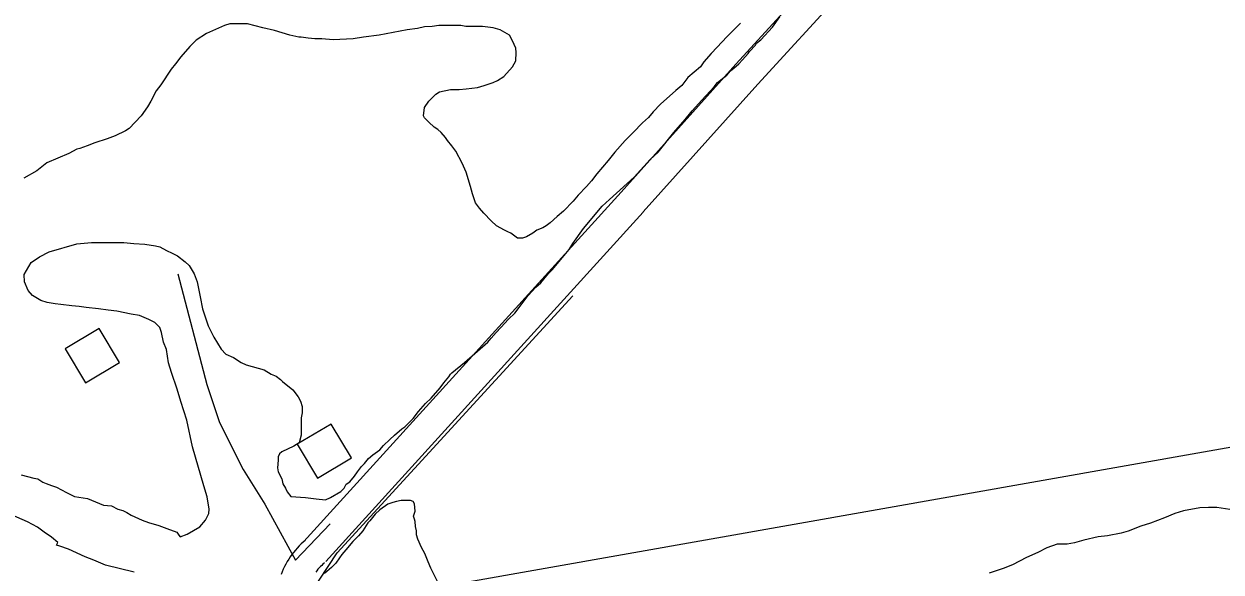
# Model space of a CAD drawing. Extents: x 3263578 to 3301413, y 764927 to 798602.
# Drawn here: x 3294844 to 3296058, y 792129 to 792684 of the extents above; entities that cross this region are included whole.
import ezdxf

# ---------------------------------------------------------------- set-up
doc = ezdxf.new("R2010")
doc.units = 0
for name, color, linetype in [('V-BLDG-OTLN', 7, 'Continuous'), ('V-ROAD-CNTR', 7, 'Continuous'), ('V-SITE-VEGE', 7, 'Continuous'), ('V-TOPO-BNDY', 7, 'Continuous'), ('V-TOPO-SHOR', 7, 'Continuous')]:
    doc.layers.add(name, color=color, linetype=linetype)

msp = doc.modelspace()

# ---------------------------------------------------------------- linework, layer by layer
at = {"layer": 'V-BLDG-OTLN'}
for points in [[(3294886.4, 792355), (3294906.9, 792320.7), (3294941.3, 792341.2), (3294920.7, 792375.6)], [(3295121.6, 792258.3), (3295142.2, 792224), (3295176.5, 792244.5), (3295156, 792278.8)]]:
    msp.add_lwpolyline(points, close=True, dxfattribs=at)
at = {"layer": 'V-ROAD-CNTR'}
for points in [[(3295728.5, 793201.5), (3295725.6, 793189.3), (3295733.4, 793140.5), (3295749.9, 793078), (3295767.7, 793002.6), (3295783.8, 792943.9), (3295786.2, 792914.1), (3295782.7, 792887.9), (3295775.1, 792874.9), (3295738.4, 792831.5), (3295566.3, 792643.5), (3295449.9, 792513.8)], [(3295759.5, 793202.2), (3295756.2, 793188.2), (3295762.8, 793146.7), (3295779, 793085.2), (3295796.8, 793010), (3295813.5, 792949.1), (3295816.3, 792913.3), (3295811.7, 792878.1), (3295799.7, 792857.5), (3295760.9, 792811.7), (3295588.5, 792623.4), (3295472.3, 792493.8)], [(3295450, 792513.9), (3295128.4, 792159.6)], [(3295472.2, 792493.7), (3295150.6, 792139.4)], [(3295129.7, 792160.8), (3295127.7, 792159.1), (3295125.6, 792157.2), (3295123.6, 792155.2), (3295121.6, 792153.1), (3295119.7, 792150.9), (3295117.9, 792148.7), (3295116.2, 792146.4), (3295114.5, 792144.1), (3295112.9, 792141.7), (3295111.4, 792139.3), (3295110, 792136.8), (3295108.6, 792134.2), (3295107.4, 792131.7), (3295106.2, 792129), (3295105.2, 792126.4)], [(3295149.3, 792138.1), (3295147.7, 792136.8), (3295146.4, 792135.5), (3295145.1, 792134.2), (3295143.8, 792132.9), (3295142.6, 792131.5), (3295141.4, 792130), (3295140.3, 792128.6)]]:
    msp.add_lwpolyline(points, dxfattribs=at)
at = {"layer": 'V-SITE-VEGE'}
for p, q in [((3295047.9, 792682.9), (3295029.5, 792674.9)), ((3295053.4, 792684.4), (3295047.9, 792682.9)), ((3295071.3, 792684.4), (3295053.4, 792684.4)), ((3295086.8, 792680.4), (3295071.3, 792684.4)), ((3295258.5, 792681.9), (3295250.6, 792681.4)), ((3295265, 792682.9), (3295258.5, 792681.9)), ((3295287.4, 792682.9), (3295265, 792682.9)), ((3295292.4, 792681.9), (3295287.4, 792682.9)), ((3295309.3, 792681.9), (3295292.4, 792681.9)), ((3295320.3, 792680.4), (3295309.3, 792681.9)), ((3295571.2, 792685.3), (3295557.3, 792671.3)), ((3295603.6, 792681.3), (3295611.1, 792691.7)), ((3295029.5, 792674.9), (3295019, 792668)), ((3295098.7, 792677.9), (3295086.8, 792680.4)), ((3295114.1, 792672.9), (3295098.7, 792677.9)), ((3295123.1, 792670.9), (3295114.1, 792672.9)), ((3295125.6, 792670.9), (3295123.1, 792670.9)), ((3295132.6, 792669.9), (3295125.6, 792670.9)), ((3295139.5, 792669.4), (3295132.6, 792669.9)), ((3295146.5, 792669.4), (3295139.5, 792669.4)), ((3295158, 792668.4), (3295146.5, 792669.4)), ((3295178.4, 792669.4), (3295158, 792668.4)), ((3295188.8, 792670.9), (3295178.4, 792669.4)), ((3295204.8, 792672.9), (3295188.8, 792670.9)), ((3295233.1, 792678.4), (3295204.8, 792672.9)), ((3295243.6, 792679.9), (3295233.1, 792678.4)), ((3295250.6, 792681.4), (3295243.6, 792679.9)), ((3295327.3, 792678.4), (3295320.3, 792680.4)), ((3295336.7, 792672.9), (3295327.3, 792678.4)), ((3295339.7, 792667.4), (3295336.7, 792672.9)), ((3295557.3, 792671.3), (3295547.3, 792660.9)), ((3295591.7, 792668.3), (3295603.6, 792681.3)), ((3295012.6, 792661.5), (3295003.6, 792651.1)), ((3295019, 792668), (3295012.6, 792661.5)), ((3295343.2, 792659.9), (3295339.7, 792667.4)), ((3295343.7, 792655.5), (3295343.2, 792659.9)), ((3295547.3, 792660.9), (3295541.4, 792654.4)), ((3295580.2, 792656.4), (3295586.2, 792662.9)), ((3295586.2, 792662.9), (3295587.2, 792664.9)), ((3295587.2, 792664.9), (3295591.7, 792668.3)), ((3295003.6, 792651.1), (3294998.1, 792644.1)), ((3295339.7, 792641), (3295343.2, 792647)), ((3295343.2, 792647), (3295343.7, 792655.5)), ((3295533.9, 792646), (3295530.4, 792641)), ((3295541.4, 792654.4), (3295533.9, 792646)), ((3295569.2, 792644), (3295573.2, 792647.9)), ((3295573.2, 792647.9), (3295578.7, 792654.4)), ((3295578.7, 792654.4), (3295580.2, 792656.4)), ((3294993.6, 792638.6), (3294983.2, 792622.7)), ((3294998.1, 792644.1), (3294993.6, 792638.6)), ((3295331.2, 792631.1), (3295339.7, 792641)), ((3295530.4, 792641), (3295517.5, 792630)), ((3295557.3, 792632.5), (3295560.8, 792637)), ((3295560.8, 792637), (3295564.3, 792639.5)), ((3295564.3, 792639.5), (3295569.2, 792644)), ((3294983.2, 792622.7), (3294978.7, 792616.7)), ((3295304.3, 792620.1), (3295311.3, 792622.1)), ((3295311.3, 792622.1), (3295320.3, 792625.1)), ((3295320.3, 792625.1), (3295324.8, 792627.1)), ((3295324.8, 792627.1), (3295331.2, 792631.1)), ((3295511.5, 792622.1), (3295505.5, 792617.1)), ((3295517.5, 792630), (3295511.5, 792622.1)), ((3295544.3, 792620.6), (3295547.8, 792625)), ((3295547.8, 792625), (3295554.3, 792630)), ((3295554.3, 792630), (3295557.3, 792632.5)), ((3294978.7, 792616.7), (3294973.2, 792606.2)), ((3295255, 792606.2), (3295262, 792613.1)), ((3295262, 792613.1), (3295266, 792615.6)), ((3295266, 792615.6), (3295277, 792618.1)), ((3295277, 792618.1), (3295285.9, 792618.1)), ((3295285.9, 792618.1), (3295292.9, 792618.6)), ((3295292.9, 792618.6), (3295304.3, 792620.1)), ((3295505.5, 792617.1), (3295490.1, 792603.1)), ((3295531.9, 792607.1), (3295544.3, 792620.6)), ((3294969.7, 792600.3), (3294963.2, 792591.3)), ((3294973.2, 792606.2), (3294969.7, 792600.3)), ((3295249.6, 792591.2), (3295250.6, 792599.7)), ((3295250.6, 792599.7), (3295255, 792606.2)), ((3295490.1, 792603.1), (3295482.6, 792595.2)), ((3295521.9, 792596.2), (3295531.9, 792607.1)), ((3294963.2, 792591.3), (3294951.3, 792578.4)), ((3295250.6, 792589.3), (3295249.6, 792591.2)), ((3295255, 792584.8), (3295250.6, 792589.3)), ((3295260.5, 792579.8), (3295255, 792584.8)), ((3295477.6, 792589.7), (3295471.6, 792584.2)), ((3295482.6, 792595.2), (3295477.6, 792589.7)), ((3295503.5, 792574.3), (3295515, 792587.7)), ((3295515, 792587.7), (3295521.9, 792596.2)), ((3294947.3, 792575.9), (3294936.9, 792570.9)), ((3294951.3, 792578.4), (3294947.3, 792575.9)), ((3295264, 792577.3), (3295260.5, 792579.8)), ((3295267.5, 792574.3), (3295264, 792577.3)), ((3295272, 792569.3), (3295267.5, 792574.3)), ((3295462.2, 792574.3), (3295454.2, 792566.3)), ((3295471.6, 792584.2), (3295462.2, 792574.3)), ((3295487.6, 792554.3), (3295503.5, 792574.3)), ((3294908.5, 792560.9), (3294901, 792558)), ((3294916.4, 792563.9), (3294908.5, 792560.9)), ((3294928.9, 792567.9), (3294916.4, 792563.9)), ((3294936.9, 792570.9), (3294928.9, 792567.9)), ((3295274, 792566.3), (3295272, 792569.3)), ((3295278.4, 792560.9), (3295274, 792566.3)), ((3295282.4, 792555.4), (3295278.4, 792560.9)), ((3295454.2, 792566.3), (3295443.7, 792554.4)), ((3294890, 792553), (3294867.6, 792543.5)), ((3294898, 792557.5), (3294890, 792553)), ((3294901, 792558), (3294898, 792557.5)), ((3295288.9, 792543.4), (3295282.4, 792555.4)), ((3295443.7, 792554.4), (3295436.8, 792545.9)), ((3295479.6, 792546.9), (3295487.6, 792554.3)), ((3294867.6, 792543.5), (3294857.7, 792535.6)), ((3295292.9, 792534), (3295288.9, 792543.4)), ((3295436.8, 792545.9), (3295425.3, 792532.4)), ((3295463.2, 792529), (3295479.6, 792546.9)), ((3294857.7, 792535.6), (3294844.2, 792528.1)), ((3295297.3, 792519.5), (3295292.9, 792534)), ((3295419.8, 792525.5), (3295414.9, 792519.5)), ((3295425.3, 792532.4), (3295419.8, 792525.5)), ((3295438.3, 792506.6), (3295463.2, 792529)), ((3295299.3, 792512.1), (3295297.3, 792519.5)), ((3295302.3, 792503.1), (3295299.3, 792512.1)), ((3295414.9, 792519.5), (3295406.4, 792511)), ((3295306.3, 792497.6), (3295302.3, 792503.1)), ((3295401.4, 792504.6), (3295391.5, 792494.6)), ((3295406.4, 792511), (3295401.4, 792504.6)), ((3295411.9, 792477.2), (3295430.8, 792499.6)), ((3295430.8, 792499.6), (3295438.3, 792506.6)), ((3295310.8, 792492.6), (3295306.3, 792497.6)), ((3295318.3, 792484.7), (3295310.8, 792492.6)), ((3295385, 792489.1), (3295378, 792482.7)), ((3295391.5, 792494.6), (3295385, 792489.1)), ((3295323.7, 792479.7), (3295318.3, 792484.7)), ((3295331.7, 792475.2), (3295323.7, 792479.7)), ((3295335.2, 792473.7), (3295331.7, 792475.2)), ((3295364.6, 792475.2), (3295360.6, 792472.2)), ((3295370.5, 792477.7), (3295364.6, 792475.2)), ((3295374, 792479.7), (3295370.5, 792477.7)), ((3295378, 792482.7), (3295374, 792479.7)), ((3295400.9, 792461.7), (3295411.9, 792477.2)), ((3295338.2, 792472.2), (3295335.2, 792473.7)), ((3295345.1, 792467.2), (3295338.2, 792472.2)), ((3295350.1, 792467.2), (3295345.1, 792467.2)), ((3295354.1, 792468.7), (3295350.1, 792467.2)), ((3295360.6, 792472.2), (3295354.1, 792468.7)), ((3294860.1, 792448.4), (3294870.1, 792453.4)), ((3294870.1, 792453.4), (3294898, 792461.4)), ((3294898, 792461.4), (3294912.9, 792462.9)), ((3294912.9, 792462.9), (3294945.8, 792462.8)), ((3294945.8, 792462.8), (3294955.8, 792461.8)), ((3294955.8, 792461.8), (3294967.2, 792461.3)), ((3294967.2, 792461.3), (3294977.7, 792459.4)), ((3294977.7, 792459.4), (3294982.1, 792458.4)), ((3294982.1, 792458.4), (3294989.1, 792454.9)), ((3294989.1, 792454.9), (3294994.6, 792451.9)), ((3294994.6, 792451.9), (3295000.1, 792449.4)), ((3295380.5, 792435.4), (3295397.4, 792455.8)), ((3295397.4, 792455.8), (3295400.9, 792461.7)), ((3294844.7, 792430.5), (3294851.7, 792442.5)), ((3294851.7, 792442.5), (3294860.1, 792448.4)), ((3295000.1, 792449.4), (3295008, 792443.4)), ((3295008, 792443.4), (3295012, 792439.4)), ((3295012, 792439.4), (3295017, 792431)), ((3294845.2, 792423), (3294844.7, 792430.5)), ((3295017, 792431), (3295020, 792423)), ((3295368.5, 792421.9), (3295376.5, 792431.4)), ((3295376.5, 792431.4), (3295380.5, 792435.4)), ((3294848.7, 792414.1), (3294845.2, 792423)), ((3295020, 792423), (3295023, 792407.6)), ((3295355.6, 792409), (3295363.5, 792417.4)), ((3295363.5, 792417.4), (3295368.5, 792421.9)), ((3294853.2, 792409.1), (3294848.7, 792414.1)), ((3294861.6, 792404.1), (3294853.2, 792409.1)), ((3294868.1, 792402.1), (3294861.6, 792404.1)), ((3295023, 792407.6), (3295025.4, 792395.6)), ((3295342.1, 792391.1), (3295350.6, 792402.5)), ((3295350.6, 792402.5), (3295355.6, 792409)), ((3294876.1, 792400.6), (3294868.1, 792402.1)), ((3294882, 792400.1), (3294876.1, 792400.6)), ((3294893, 792398.6), (3294882, 792400.1)), ((3294900.5, 792398.1), (3294893, 792398.6)), ((3294907.4, 792397.1), (3294900.5, 792398.1)), ((3294919.9, 792395.6), (3294907.4, 792397.1)), ((3294929.8, 792394.1), (3294919.9, 792395.6)), ((3294938.8, 792393.1), (3294929.8, 792394.1)), ((3294953.2, 792390.1), (3294938.8, 792393.1)), ((3294961.7, 792388.7), (3294953.2, 792390.1)), ((3295025.4, 792395.6), (3295031.4, 792378.2)), ((3295335.7, 792385.1), (3295342.1, 792391.1)), ((3294971.2, 792384.7), (3294961.7, 792388.7)), ((3294977.1, 792381.7), (3294971.2, 792384.7)), ((3294982.1, 792376.7), (3294977.1, 792381.7)), ((3295031.4, 792378.2), (3295036.9, 792366.7)), ((3295328.2, 792376.6), (3295335.7, 792385.1)), ((3294984.1, 792371.7), (3294982.1, 792376.7)), ((3294986.1, 792361.8), (3294984.1, 792371.7)), ((3295036.9, 792366.7), (3295044.4, 792354.8)), ((3295318.2, 792365.7), (3295323.2, 792371.6)), ((3295323.2, 792371.6), (3295328.2, 792376.6)), ((3294989.1, 792354.3), (3294986.1, 792361.8)), ((3294991.1, 792340.8), (3294989.1, 792354.3)), ((3295044.4, 792354.8), (3295049.3, 792349.8)), ((3295291.3, 792341.3), (3295314.7, 792361.7)), ((3295314.7, 792361.7), (3295318.2, 792365.7)), ((3295049.3, 792349.8), (3295056.8, 792346.3)), ((3295056.8, 792346.3), (3295064.8, 792341.3)), ((3294994.1, 792330.9), (3294991.1, 792340.8)), ((3295000, 792314), (3294994.1, 792330.9)), ((3295064.8, 792341.3), (3295069.8, 792338.8)), ((3295069.8, 792338.8), (3295088.2, 792333.8)), ((3295088.2, 792333.8), (3295095.1, 792329.4)), ((3295095.1, 792329.4), (3295100.1, 792327.4)), ((3295276.9, 792329.3), (3295278.4, 792330.8)), ((3295278.4, 792330.8), (3295291.3, 792341.3)), ((3295100.1, 792327.4), (3295104.6, 792323.9)), ((3295104.6, 792323.9), (3295106.6, 792321.9)), ((3295106.6, 792321.9), (3295117, 792313.4)), ((3295266.4, 792315.4), (3295270.4, 792320.4)), ((3295270.4, 792320.4), (3295275.4, 792326.8)), ((3295275.4, 792326.8), (3295276.9, 792329.3)), ((3295003.5, 792301.5), (3295000, 792314)), ((3295117, 792313.4), (3295122.5, 792306.5)), ((3295122.5, 792306.5), (3295125, 792302)), ((3295257.5, 792304.9), (3295266.4, 792315.4)), ((3295009.5, 792282.6), (3295003.5, 792301.5)), ((3295125, 792302), (3295126.5, 792296.5)), ((3295126.5, 792296.5), (3295126.5, 792290)), ((3295244.5, 792291.5), (3295251.5, 792299.5)), ((3295251.5, 792299.5), (3295257.5, 792304.9)), ((3295015.5, 792255.7), (3295009.5, 792282.6)), ((3295126.5, 792290), (3295125.5, 792285)), ((3295125.5, 792285), (3295125.5, 792267.6)), ((3295230.6, 792276.1), (3295239, 792284.5)), ((3295239, 792284.5), (3295244.5, 792291.5)), ((3295220.1, 792267.6), (3295227.6, 792274.1)), ((3295227.6, 792274.1), (3295230.6, 792276.1)), ((3295123.5, 792259.6), (3295118, 792256.2)), ((3295125.5, 792267.6), (3295123.5, 792259.6)), ((3295205.2, 792252.7), (3295209.2, 792257.1)), ((3295209.2, 792257.1), (3295215.6, 792263.1)), ((3295215.6, 792263.1), (3295220.1, 792267.6)), ((3295026.9, 792216.3), (3295015.5, 792255.7)), ((3295103.6, 792248.7), (3295102.1, 792245.7)), ((3295102.1, 792245.7), (3295102.1, 792242.2)), ((3295106.1, 792250.7), (3295103.6, 792248.7)), ((3295118, 792256.2), (3295106.1, 792250.7)), ((3295193.7, 792243.7), (3295198.2, 792247.7)), ((3295198.2, 792247.7), (3295205.2, 792252.7)), ((3295102.1, 792242.2), (3295101.6, 792234.3)), ((3295101.6, 792234.3), (3295102.1, 792230.3)), ((3295182.8, 792230.3), (3295186.7, 792235.7)), ((3295186.7, 792235.7), (3295189.7, 792238.7)), ((3295189.7, 792238.7), (3295193.7, 792243.7)), ((3294841.7, 792227.3), (3294854.6, 792223.9)), ((3294854.6, 792223.9), (3294858.6, 792223.4)), ((3294858.6, 792223.4), (3294863.6, 792219.9)), ((3295102.1, 792230.3), (3295106.1, 792223.3)), ((3295106.1, 792223.3), (3295107.1, 792218.3)), ((3295171.3, 792217.8), (3295174.8, 792220.3)), ((3295174.8, 792220.3), (3295179.8, 792225.8)), ((3295179.8, 792225.8), (3295182.8, 792230.3)), ((3294863.6, 792219.9), (3294867.1, 792218.4)), ((3294867.1, 792218.4), (3294872.5, 792216.4)), ((3294872.5, 792216.4), (3294877.5, 792214.9)), ((3294877.5, 792214.9), (3294887.5, 792209.4)), ((3294887.5, 792209.4), (3294895.9, 792205.4)), ((3295030.4, 792204.9), (3295026.9, 792216.3)), ((3295107.1, 792218.3), (3295109.6, 792213.8)), ((3295109.6, 792213.8), (3295111.5, 792209.9)), ((3295111.5, 792209.9), (3295115, 792205.4)), ((3295155.4, 792204.4), (3295165.8, 792210.3)), ((3295165.8, 792210.3), (3295169.3, 792213.8)), ((3295169.3, 792213.8), (3295171.3, 792217.8)), ((3294895.9, 792205.4), (3294908.9, 792203.4)), ((3294908.9, 792203.4), (3294925.3, 792196.5)), ((3294925.3, 792196.5), (3294933.3, 792196)), ((3294933.3, 792196), (3294939.8, 792192.5)), ((3295032.4, 792192.4), (3295030.4, 792204.9)), ((3295115, 792205.4), (3295130, 792204.4)), ((3295130, 792204.4), (3295140.9, 792202.9)), ((3295140.9, 792202.9), (3295150.4, 792201.9)), ((3295150.4, 792201.9), (3295155.4, 792204.4)), ((3295213.6, 792197.4), (3295205.2, 792191.9)), ((3295218.6, 792199.4), (3295213.6, 792197.4)), ((3295222.1, 792200.4), (3295218.6, 792199.4)), ((3295227.1, 792201.4), (3295222.1, 792200.4)), ((3295236.5, 792201.4), (3295227.1, 792201.4)), ((3295239, 792200.4), (3295236.5, 792201.4)), ((3295240.5, 792197.9), (3295239, 792200.4)), ((3295241, 792190.4), (3295240.5, 792197.9)), ((3294848.1, 792179.5), (3294821.2, 792191.5)), ((3294939.8, 792192.5), (3294944.7, 792191)), ((3294944.7, 792191), (3294948.7, 792189)), ((3294948.7, 792189), (3294953.2, 792186.5)), ((3294953.2, 792186.5), (3294964.2, 792181.5)), ((3295028.4, 792181.5), (3295031.9, 792188)), ((3295031.9, 792188), (3295032.4, 792192.4)), ((3295200.7, 792187.4), (3295195.2, 792180.5)), ((3295205.2, 792191.9), (3295200.7, 792187.4)), ((3295239.5, 792185.4), (3295240.5, 792188.4)), ((3295240.5, 792182.4), (3295239.5, 792185.4)), ((3295240.5, 792188.4), (3295241, 792190.4)), ((3296000.9, 792183.8), (3295986.9, 792178.3)), ((3296011.3, 792188.2), (3296000.9, 792183.8)), ((3296020.3, 792190.7), (3296011.3, 792188.2)), ((3296036.7, 792193.7), (3296020.3, 792190.7)), ((3296045.7, 792194.2), (3296036.7, 792193.7)), ((3296054.1, 792194.2), (3296045.7, 792194.2)), ((3296067.1, 792192.2), (3296054.1, 792194.2)), ((3294858.1, 792174.1), (3294848.1, 792179.5)), ((3294865.1, 792169.1), (3294858.1, 792174.1)), ((3294964.2, 792181.5), (3294970.6, 792179)), ((3294970.6, 792179), (3294981.1, 792176)), ((3294981.1, 792176), (3294989.5, 792173)), ((3294989.5, 792173), (3294999.5, 792169.1)), ((3295010, 792167.1), (3295022.9, 792174.5)), ((3295022.9, 792174.5), (3295028.4, 792181.5)), ((3295193.2, 792178.5), (3295188.2, 792170.5)), ((3295195.2, 792180.5), (3295193.2, 792178.5)), ((3295241, 792180), (3295240.5, 792182.4)), ((3295241.5, 792175), (3295241, 792180)), ((3295242.5, 792170.5), (3295241.5, 792175)), ((3295976.9, 792175.3), (3295964, 792170.3)), ((3295986.9, 792178.3), (3295976.9, 792175.3)), ((3294872.5, 792164.1), (3294865.1, 792169.1)), ((3294879, 792158.6), (3294872.5, 792164.1)), ((3294999.5, 792169.1), (3295001.5, 792166.1)), ((3295001.5, 792166.1), (3295003, 792164.6)), ((3295003, 792164.6), (3295010, 792167.1)), ((3295177.8, 792159.6), (3295170.8, 792151.1)), ((3295183.7, 792165.5), (3295177.8, 792159.6)), ((3295188.2, 792170.5), (3295183.7, 792165.5)), ((3295242.5, 792166.5), (3295242.5, 792170.5)), ((3295244, 792162), (3295242.5, 792166.5)), ((3295247.5, 792153.6), (3295244, 792162)), ((3295919.2, 792160.9), (3295909.7, 792158.4)), ((3295933.6, 792164.4), (3295919.2, 792160.9)), ((3295943.1, 792165.4), (3295933.6, 792164.4)), ((3295957, 792168.3), (3295943.1, 792165.4)), ((3295964, 792170.3), (3295957, 792168.3)), ((3294877.5, 792156.1), (3294879, 792158.6)), ((3294881, 792155.1), (3294877.5, 792156.1)), ((3294889.5, 792152.1), (3294881, 792155.1)), ((3294906.4, 792144.2), (3294889.5, 792152.1)), ((3295170.8, 792151.1), (3295166.8, 792146.6)), ((3295251, 792147.6), (3295247.5, 792153.6)), ((3295254.4, 792139.1), (3295251, 792147.6)), ((3295872.4, 792148.4), (3295860.9, 792143.5)), ((3295881.8, 792153.4), (3295872.4, 792148.4)), ((3295892.3, 792156.9), (3295881.8, 792153.4)), ((3295902.3, 792156.9), (3295892.3, 792156.9)), ((3295909.7, 792158.4), (3295902.3, 792156.9)), ((3294915.3, 792140.7), (3294906.4, 792144.2)), ((3294927.3, 792135.7), (3294915.3, 792140.7)), ((3294956.2, 792128.7), (3294927.3, 792135.7)), ((3295160.8, 792137.6), (3295156.3, 792133.2)), ((3295164.3, 792143.1), (3295160.8, 792137.6)), ((3295166.8, 792146.6), (3295164.3, 792143.1)), ((3295256.9, 792132.6), (3295254.4, 792139.1)), ((3295847, 792136), (3295837.5, 792132.5)), ((3295860.9, 792143.5), (3295847, 792136)), ((3295156.3, 792133.2), (3295149.4, 792127.2)), ((3295266.4, 792113.7), (3295256.9, 792132.6)), ((3295837.5, 792132.5), (3295823.1, 792127.5))]:
    msp.add_line(p, q, dxfattribs=at)
at = {"layer": 'V-TOPO-BNDY'}
msp.add_lwpolyline([(3299171.8, 792803.9), (3294693.5, 792012.3), (3294407.2, 788260.6), (3293659.3, 786573.6), (3293647.8, 784628.8), (3293622.9, 784145.8), (3293562.1, 783871.7), (3293439.8, 783580.7)], dxfattribs=at)
at = {"layer": 'V-TOPO-SHOR'}
for points in [[(3295000.6, 792431), (3295030, 792318.9), (3295042.8, 792280.4), (3295066.7, 792232.6), (3295088.7, 792197.7), (3295119.9, 792140.8), (3295154.9, 792177.5)], [(3295233.8, 791788.1), (3295132.8, 792063.6), (3295132.8, 792102.2), (3295143.8, 792120.5), (3295162.2, 792148.1), (3295401, 792408.9)]]:
    msp.add_lwpolyline(points, dxfattribs=at)

doc.saveas('drawing.dxf')
